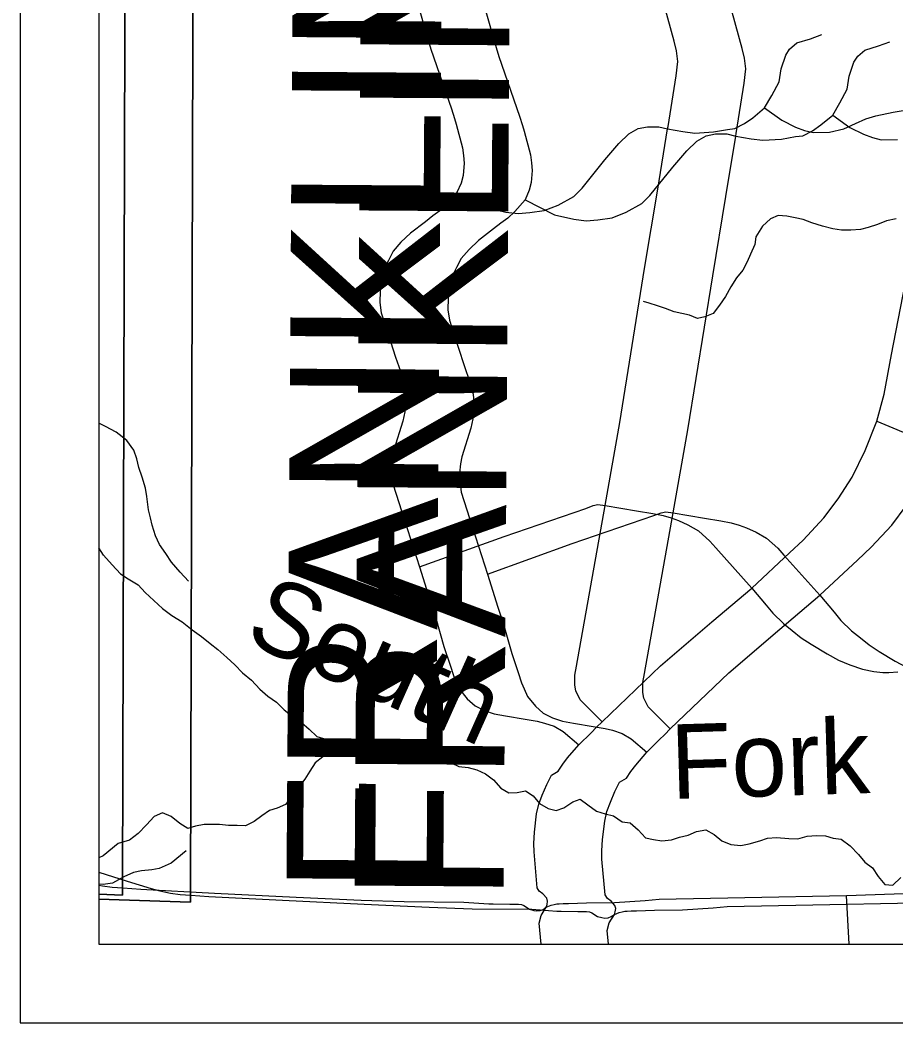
# Model space of a CAD drawing. Extents: x -38.2 to 41.9, y -4 to 24.9.
# Drawn here: x 2 to 3.113, y 14 to 15.275 of the extents above; entities that cross this region are included whole.
import ezdxf

# ---------------------------------------------------------------- set-up
doc = ezdxf.new("R2010")
doc.units = 0
for name, color, linetype in [('Default', 7, 'Continuous'), ('GM_X_City_Street', 7, 'Continuous'), ('GM_X_County_Road', 7, 'Continuous'), ('GM_X_County_Text', 7, 'Continuous'), ('GM_X_Interchange_Ramps', 7, 'Continuous'), ('GM_X_Interstate_Location', 7, 'Continuous'), ('GM_X_Minor_River', 7, 'Continuous'), ('GM_X_Minor_River_Text', 7, 'Continuous'), ('GM_X_Township_Road_Text', 7, 'Continuous'), ('Level 38', 7, 'Continuous'), ('SH_Cut_Line', 7, 'Continuous'), ('SH_Data', 7, 'Continuous')]:
    doc.layers.add(name, color=color, linetype=linetype)

msp = doc.modelspace()

# ---------------------------------------------------------------- linework, layer by layer
at = {"layer": 'Default'}
msp.add_lwpolyline([(2.1, 17.1909), (2.1, 14.1), (6.3118, 14.1)], dxfattribs=at)
at = {"layer": 'GM_X_City_Street'}
msp.add_line((3.0538, 14.1), (3.0504, 14.162), dxfattribs=at)
for points in [[(2.4919, 15.3436), (2.5154, 15.2608), (2.522, 15.2381), (2.5482, 15.1622), (2.552, 15.15), (2.5541, 15.1428), (2.5622, 15.1127), (2.5634, 15.1029), (2.5643, 15.0931), (2.5631, 15.0776), (2.5607, 15.0678), (2.5553, 15.0556), (2.5425, 15.041), (2.5336, 15.0323), (2.5246, 15.0261), (2.5151, 15.0186), (2.4961, 15.004), (2.4841, 14.9927), (2.4743, 14.9811), (2.4681, 14.9695), (2.4627, 14.9588), (2.4591, 14.9454), (2.4576, 14.9308), (2.4573, 14.9159), (2.4591, 14.9028), (2.4648, 14.8852), (2.4773, 14.8465), (2.4856, 14.8227), (2.4892, 14.8084), (2.4901, 14.7976), (2.4904, 14.7887), (2.4889, 14.7771), (2.4865, 14.7652), (2.4749, 14.7288), (2.4731, 14.7202), (2.4722, 14.708), (2.4728, 14.6964), (2.4743, 14.6842), (2.4886, 14.6392), (2.5077, 14.5799), (2.5208, 14.5379), (2.5285, 14.5147), (2.5386, 14.4786), (2.5467, 14.4548), (2.5509, 14.4417), (2.5541, 14.434), (2.5583, 14.4244), (2.5684, 14.4119), (2.5783, 14.403), (2.5902, 14.3973), (2.6027, 14.3929), (2.617, 14.3905), (2.642, 14.386), (2.6572, 14.3836), (2.6664, 14.3812), (2.6789, 14.3771), (2.6902, 14.3705), (2.71, 14.3536)], [(2.9463, 15.1635), (2.9555, 15.1792), (2.9647, 15.1965), (2.9674, 15.2129), (2.9731, 15.2306), (2.9781, 15.2382), (2.9873, 15.2459), (3.0045, 15.2513), (3.0191, 15.2566)], [(2.5553, 15.0556), (2.5927, 15.0367), (2.6172, 15.031), (2.633, 15.0291), (2.6479, 15.0302), (2.6659, 15.0329), (2.6839, 15.0398), (2.7038, 15.0509), (2.7142, 15.0613), (2.7433, 15.0973), (2.7609, 15.1179), (2.7735, 15.1302), (2.7854, 15.1371), (2.7973, 15.1394), (2.8118, 15.1394), (2.823, 15.1368), (2.8425, 15.1333), (2.8574, 15.1314), (2.8812, 15.1329), (2.8992, 15.136), (2.9084, 15.1371), (2.9206, 15.1436), (2.9314, 15.1509), (2.9463, 15.1635)], [(2.9463, 15.1635), (2.9681, 15.1478), (2.9854, 15.139), (2.9969, 15.1348), (3.008, 15.1321), (3.0287, 15.1325), (3.047, 15.1367), (3.062, 15.1436), (3.075, 15.1494), (3.0877, 15.1532), (3.1095, 15.1578), (3.1351, 15.1623)], [(2.7399, 14.383), (2.8141, 14.4542), (2.8791, 14.5099), (2.9301, 14.5529), (2.9778, 14.5975), (2.9951, 14.6139), (3.0214, 14.6422), (3.0399, 14.6664), (3.0575, 14.694), (3.074, 14.7278), (3.0887, 14.765), (3.0982, 14.7995), (3.1077, 14.85), (3.1249, 14.9394), (3.1416, 15.0462), (3.1445, 15.0763), (3.1433, 15.1081), (3.1399, 15.1384), (3.136, 15.1575)], [(3.0887, 14.765), (3.1427, 14.7427), (3.1671, 14.7355), (3.2114, 14.7337), (3.2494, 14.7301), (3.263, 14.7337), (3.3407, 14.7626), (3.4963, 14.8268), (3.5225, 14.8476), (3.5642, 14.8865), (3.5931, 14.9146), (3.6076, 14.9236), (3.6239, 14.929), (3.6419, 14.9336), (3.6858, 14.935)], [(2.5077, 14.5799), (2.6153, 14.6186), (2.719, 14.6541), (2.7283, 14.6578), (2.7343, 14.659), (2.7437, 14.6579)], [(2.7437, 14.6579), (2.7835, 14.6509), (2.8041, 14.6477), (2.8175, 14.6452), (2.8275, 14.6421), (2.8368, 14.6388), (2.8489, 14.6333), (2.8623, 14.6257), (2.8765, 14.6127), (2.8843, 14.6041), (2.9301, 14.5529), (2.9482, 14.5313), (2.9566, 14.5208), (2.9702, 14.5079), (2.9815, 14.4988), (2.9928, 14.4898), (3.0056, 14.4816), (3.0259, 14.4692), (3.0401, 14.4614), (3.0547, 14.4552), (3.0707, 14.4499), (3.0853, 14.447), (3.0964, 14.4456), (3.104, 14.4454), (3.1155, 14.4462)], [(2.1306, 14.1717), (2.1535, 14.1699), (2.2473, 14.1652), (2.351, 14.1601), (2.4335, 14.1563), (2.4882, 14.1544), (2.5639, 14.1537), (2.5959, 14.1513), (2.6014, 14.1513), (2.6225, 14.151), (2.6336, 14.1508), (2.6374, 14.1504), (2.6401, 14.1494), (2.6473, 14.1446), (2.6529, 14.1431), (2.6566, 14.1424), (2.6611, 14.1428), (2.6649, 14.1444), (2.6688, 14.1471), (2.675, 14.1497), (2.6788, 14.1506), (2.6821, 14.1513), (2.6853, 14.1515), (2.6901, 14.1518), (2.6971, 14.1519), (2.7201, 14.1526), (2.7555, 14.1532), (2.7943, 14.1555), (2.8123, 14.1572), (2.9212, 14.1595), (3.0504, 14.162), (3.1957, 14.1672)]]:
    msp.add_lwpolyline(points, dxfattribs=at)
at = {"layer": 'GM_X_County_Road'}
msp.add_line((2.7257, 14.369), (2.7328, 14.376), dxfattribs=at)
for points in [[(2.1, 17.2471), (2.1, 14.1), (6.3987, 14.1)], [(2.8235, 15.1398), (2.8339, 15.2041), (2.8358, 15.2222), (2.8341, 15.2358), (2.8313, 15.2481), (2.7757, 15.4503), (2.7392, 15.5699), (2.7209, 15.6326), (2.7183, 15.6447), (2.7166, 15.6563), (2.7158, 15.6686), (2.7163, 15.6779), (2.7246, 15.7195), (2.7319, 15.7477), (2.7392, 15.7855), (2.7397, 15.7991), (2.7385, 15.818), (2.7355, 15.8321), (2.7196, 15.8918), (2.6244, 16.262), (2.6075, 16.3273), (2.5551, 16.5169), (2.523, 16.6337)], [(2.8104, 15.0599), (2.823, 15.1368), (2.8235, 15.1398)], [(2.7437, 14.6579), (2.7624, 14.7632), (2.7938, 14.959), (2.8104, 15.0599)], [(2.7328, 14.376), (2.7399, 14.383), (2.7118, 14.411), (2.7064, 14.4221), (2.705, 14.4293), (2.705, 14.4421), (2.707, 14.4535), (2.7437, 14.6579)], [(2.6688, 14.1471), (2.6699, 14.1504), (2.6705, 14.1548), (2.6694, 14.1587), (2.6646, 14.1642), (2.6599, 14.1676), (2.6573, 14.1719), (2.6532, 14.2176), (2.653, 14.2281), (2.6537, 14.2424), (2.6565, 14.2657), (2.6593, 14.2782), (2.6637, 14.2896), (2.6693, 14.3033), (2.6754, 14.3152), (2.6841, 14.3202), (2.6899, 14.3289), (2.6959, 14.3371), (2.71, 14.3536), (2.7257, 14.369)], [(2.1, 14.1752), (2.1046, 14.1742), (2.1169, 14.1725), (2.1306, 14.1717)], [(2.6624, 14.1), (2.6596, 14.1269), (2.6624, 14.1366), (2.6688, 14.1471)]]:
    msp.add_lwpolyline(points, dxfattribs=at)
at = {"layer": 'GM_X_Interchange_Ramps'}
for points in [[(2.1, 20.4515), (2.1, 14.1636), (2.1303, 14.1626), (2.1303, 14.1722), (2.1335, 15.4167), (2.1334, 15.4951), (2.1328, 15.831), (2.1521, 16.6664), (2.1489, 17.073), (2.1485, 17.1357), (2.1484, 17.1455), (2.1486, 17.1556), (2.1569, 17.5704), (2.1549, 17.5972), (2.1521, 17.6416), (2.1422, 17.7563), (2.1427, 17.838), (2.1429, 18.1709), (2.1421, 18.2952), (2.138, 18.8976), (2.1339, 19.396), (2.1223, 20.2725), (2.1124, 20.4526)], [(2.1, 20.4344), (2.1, 14.1575), (2.2168, 14.1534), (2.2168, 14.163), (2.22, 15.4075), (2.2199, 15.4859), (2.2193, 15.8218), (2.2386, 16.6572), (2.2354, 17.0638), (2.235, 17.1266), (2.2349, 17.1363), (2.2351, 17.1464), (2.2434, 17.5612), (2.2414, 17.5881), (2.2386, 17.6324), (2.2287, 17.7471), (2.2291, 17.8288), (2.2294, 18.1617), (2.2286, 18.286), (2.2245, 18.8884), (2.2204, 19.3868), (2.2088, 20.2633), (2.1989, 20.4434)]]:
    msp.add_lwpolyline(points, close=True, dxfattribs=at)
for points in [[(4.4315, 16.4679), (4.2738, 16.48), (4.1951, 16.4857), (4.1257, 16.4908), (3.9778, 16.5019), (3.9238, 16.5054), (3.9086, 16.5077), (3.8908, 16.5049), (3.8743, 16.4969), (3.471, 16.5538), (3.1389, 16.5821), (3.0621, 16.5852), (2.8019, 16.6115), (2.5228, 16.6342), (2.1521, 16.6664), (2.1328, 15.831), (2.1334, 15.4951), (2.1335, 15.4167), (2.1303, 14.1722), (2.1303, 14.1626), (2.1, 14.1636), (2.1, 14.1), (6.3126, 14.1)], [(4.3603, 16.4708), (4.2816, 16.4765), (4.2121, 16.4816), (4.0643, 16.4927), (4.0103, 16.4962), (3.9951, 16.4985), (3.9773, 16.4958), (3.9608, 16.4877), (3.5575, 16.5447), (3.2254, 16.5729), (3.1485, 16.5761), (2.8884, 16.6024), (2.6092, 16.625), (2.2386, 16.6572), (2.2193, 15.8218), (2.2199, 15.4859), (2.22, 15.4075), (2.2168, 14.163), (2.2168, 14.1534), (2.1, 14.1575), (2.1, 14.1), (6.3995, 14.1)]]:
    msp.add_lwpolyline(points, dxfattribs=at)
at = {"layer": 'GM_X_Interstate_Location'}
for points in [[(2.5784, 15.3344), (2.6019, 15.2516), (2.6084, 15.2289), (2.6347, 15.153), (2.6385, 15.1408), (2.6406, 15.1336), (2.6487, 15.1036), (2.6498, 15.0937), (2.6507, 15.0839), (2.6495, 15.0684), (2.6472, 15.0586), (2.6418, 15.0464), (2.629, 15.0318), (2.6201, 15.0231), (2.6111, 15.0169), (2.6016, 15.0094), (2.5825, 14.9948), (2.5706, 14.9835), (2.5608, 14.9719), (2.5545, 14.9603), (2.5492, 14.9496), (2.5456, 14.9362), (2.5441, 14.9216), (2.5438, 14.9067), (2.5456, 14.8936), (2.5513, 14.876), (2.5638, 14.8373), (2.5721, 14.8135), (2.5757, 14.7992), (2.5766, 14.7884), (2.5769, 14.7795), (2.5754, 14.7679), (2.573, 14.756), (2.5614, 14.7196), (2.5596, 14.711), (2.5587, 14.6988), (2.5593, 14.6872), (2.5608, 14.675), (2.5751, 14.63), (2.5941, 14.5707), (2.6073, 14.5287), (2.615, 14.5055), (2.6251, 14.4695), (2.6332, 14.4456), (2.6373, 14.4325), (2.6406, 14.4248), (2.6448, 14.4152), (2.6549, 14.4027), (2.6647, 14.3938), (2.6766, 14.3881), (2.6892, 14.3837), (2.7035, 14.3813), (2.7285, 14.3768), (2.7437, 14.3744), (2.7529, 14.3721), (2.7654, 14.3679), (2.7767, 14.3613), (2.7965, 14.3444)], [(3.0328, 15.1543), (3.042, 15.17), (3.0512, 15.1873), (3.0538, 15.2038), (3.0596, 15.2214), (3.0646, 15.229), (3.0738, 15.2367), (3.091, 15.2421), (3.1056, 15.2474)], [(2.6418, 15.0464), (2.6792, 15.0275), (2.7037, 15.0218), (2.7194, 15.0199), (2.7344, 15.021), (2.7524, 15.0237), (2.7704, 15.0306), (2.7903, 15.0417), (2.8006, 15.0521), (2.8298, 15.0881), (2.8474, 15.1088), (2.86, 15.121), (2.8719, 15.1279), (2.8838, 15.1302), (2.8983, 15.1302), (2.9095, 15.1276), (2.929, 15.1241), (2.9439, 15.1222), (2.9677, 15.1237), (2.9857, 15.1268), (2.9949, 15.1279), (3.0071, 15.1344), (3.0178, 15.1417), (3.0328, 15.1543)], [(2.8264, 14.3738), (2.9006, 14.445), (2.9656, 14.5007), (3.0166, 14.5437), (3.0643, 14.5883), (3.0816, 14.6047), (3.1079, 14.633), (3.1263, 14.6573), (3.144, 14.6848), (3.1605, 14.7186), (3.1752, 14.7558), (3.1846, 14.7903), (3.1941, 14.8408), (3.2113, 14.9302), (3.2281, 15.037), (3.231, 15.0671), (3.2298, 15.0989), (3.2263, 15.1293), (3.2225, 15.1483)], [(3.0328, 15.1543), (3.0546, 15.1386), (3.0719, 15.1298), (3.0833, 15.1256), (3.0945, 15.1229), (3.1151, 15.1233)], [(2.5941, 14.5707), (2.7017, 14.6094), (2.8055, 14.645), (2.8148, 14.6486), (2.8208, 14.6498), (2.8301, 14.6487)], [(2.8301, 14.6487), (2.87, 14.6418), (2.8906, 14.6385), (2.9039, 14.636), (2.914, 14.6329), (2.9233, 14.6296), (2.9354, 14.6241), (2.9487, 14.6165), (2.9629, 14.6035), (2.9707, 14.5949), (3.0166, 14.5437), (3.0347, 14.5221), (3.0431, 14.5116), (3.0567, 14.4987), (3.068, 14.4896), (3.0793, 14.4806), (3.092, 14.4724), (3.1124, 14.46), (3.1266, 14.4522)], [(2.217, 14.1625), (2.2399, 14.1608), (2.3337, 14.156), (2.4375, 14.1509), (2.52, 14.1471), (2.5747, 14.1452), (2.6504, 14.1445), (2.6824, 14.1421), (2.6878, 14.1421), (2.709, 14.1418), (2.7201, 14.1416), (2.7239, 14.1412), (2.7266, 14.1402), (2.7337, 14.1354), (2.7394, 14.1339), (2.7431, 14.1332), (2.7476, 14.1336), (2.7513, 14.1352), (2.7553, 14.1379), (2.7615, 14.1405), (2.7652, 14.1414), (2.7686, 14.1421), (2.7718, 14.1423), (2.7766, 14.1426), (2.7836, 14.1427), (2.8065, 14.1434), (2.842, 14.144), (2.8808, 14.1463), (2.8988, 14.148), (3.0077, 14.1503), (3.1369, 14.1529)]]:
    msp.add_lwpolyline(points, dxfattribs=at)
at = {"layer": 'GM_X_Minor_River'}
for points in [[(3.1133, 15.0222), (3.1011, 15.0197), (3.0897, 15.0153), (3.0779, 15.0113), (3.068, 15.0087), (3.0559, 15.0081), (3.0441, 15.0079), (3.0328, 15.0096), (3.0199, 15.0128), (3.0064, 15.0171), (2.9954, 15.0215), (2.9852, 15.0235), (2.9746, 15.0259), (2.9633, 15.0264), (2.9538, 15.0224), (2.9434, 15.013), (2.9353, 14.9995), (2.934, 14.9896), (2.9282, 14.9775), (2.9243, 14.9677), (2.9184, 14.9571), (2.9107, 14.9474), (2.9034, 14.9357), (2.8964, 14.9236), (2.8891, 14.9127), (2.881, 14.9018), (2.8703, 14.8978), (2.8608, 14.8956), (2.851, 14.8999), (2.8314, 14.904), (2.8205, 14.9083), (2.8103, 14.9119), (2.7997, 14.915), (2.7922, 14.9174)], [(2.1275, 14.571), (2.1171, 14.5824), (2.1061, 14.5949), (2.1, 14.6042)], [(2.1275, 14.571), (2.1373, 14.5646), (2.1503, 14.5568), (2.1592, 14.5471), (2.1701, 14.5371), (2.181, 14.5267), (2.193, 14.5182), (2.2061, 14.5101), (2.2189, 14.4996), (2.2305, 14.4915), (2.2418, 14.4826), (2.2515, 14.4749), (2.2627, 14.4645), (2.2728, 14.4553), (2.2829, 14.4452), (2.2942, 14.4356), (2.3047, 14.4245), (2.3148, 14.4156), (2.326, 14.4078), (2.3358, 14.3982), (2.3478, 14.3882), (2.3575, 14.382), (2.3673, 14.3735), (2.377, 14.3643), (2.3887, 14.3607), (2.4007, 14.3541), (2.414, 14.3516), (2.4268, 14.3484), (2.4374, 14.3467), (2.4472, 14.3447), (2.4589, 14.3415), (2.4706, 14.3406), (2.4831, 14.3397), (2.4933, 14.3358), (2.5047, 14.3348), (2.5157, 14.3351), (2.5277, 14.3304), (2.5379, 14.3302), (2.5478, 14.3305), (2.5576, 14.3262), (2.5697, 14.3249), (2.5807, 14.3217), (2.5916, 14.3166), (2.6017, 14.3089), (2.611, 14.2985), (2.6212, 14.2927), (2.6318, 14.2929), (2.6424, 14.2951), (2.6522, 14.2888), (2.66, 14.2792), (2.6713, 14.2726), (2.6815, 14.2702), (2.691, 14.2735), (2.7025, 14.2813), (2.712, 14.2846), (2.7218, 14.2773), (2.7327, 14.2692), (2.7436, 14.266), (2.7542, 14.2632), (2.7654, 14.2558), (2.7756, 14.2542), (2.7854, 14.2453), (2.7951, 14.2353), (2.8049, 14.2333), (2.8155, 14.2316), (2.828, 14.2326), (2.8383, 14.2363), (2.8493, 14.2388), (2.8596, 14.2436), (2.8714, 14.2453), (2.8823, 14.2395), (2.892, 14.2314), (2.9033, 14.2267), (2.9162, 14.2257), (2.9265, 14.2279), (2.9402, 14.2315), (2.9501, 14.2348), (2.9614, 14.2358), (2.9769, 14.2344), (2.9887, 14.2339), (3.0005, 14.2375), (3.0122, 14.2385), (3.0236, 14.238), (3.0334, 14.2348), (3.0436, 14.2336), (3.0552, 14.2251), (3.0657, 14.2143), (3.0735, 14.2043), (3.0833, 14.1973), (3.0907, 14.1862), (3.0989, 14.1762), (3.1092, 14.175), (3.1195, 14.1847)], [(2.403, 14.3536), (2.3953, 14.3439), (2.3846, 14.3383), (2.375, 14.3305), (2.3681, 14.3203), (2.3619, 14.3101), (2.353, 14.2985), (2.3449, 14.2876), (2.3372, 14.2778), (2.3269, 14.273), (2.3171, 14.2701), (2.3071, 14.2634), (2.2976, 14.2563), (2.2865, 14.2504), (2.2759, 14.2509), (2.2649, 14.251), (2.2536, 14.2523), (2.2437, 14.2525), (2.2339, 14.2522), (2.2228, 14.2501), (2.2133, 14.2472), (2.2032, 14.2534), (2.1919, 14.2626), (2.181, 14.2673), (2.1703, 14.2626), (2.1607, 14.252), (2.15, 14.2408), (2.1389, 14.2322), (2.1248, 14.228)], [(2.1248, 14.228), (2.1058, 14.2124), (2.1, 14.2098)]]:
    msp.add_lwpolyline(points, dxfattribs=at)
at = {"layer": 'GM_X_Minor_River_Text'}
for points in [[(2.214, 14.5618), (2.2036, 14.5732), (2.1926, 14.5857), (2.1854, 14.5967), (2.1774, 14.6081), (2.1721, 14.6195), (2.1679, 14.6328), (2.1656, 14.6423), (2.1633, 14.6525), (2.161, 14.6693), (2.1595, 14.6799), (2.1553, 14.6939), (2.1511, 14.7061), (2.1484, 14.7171), (2.1446, 14.7281), (2.1359, 14.7406), (2.1222, 14.7509), (2.1086, 14.7585), (2.1, 14.7625)], [(2.2112, 14.2189), (2.1922, 14.2032), (2.1769, 14.1963), (2.1674, 14.1948), (2.1545, 14.1932), (2.1443, 14.1913), (2.1318, 14.1856), (2.1174, 14.1776), (2.1057, 14.176), (2.1, 14.1766)]]:
    msp.add_lwpolyline(points, dxfattribs=at)
at = {"layer": 'GM_X_Township_Road_Text'}
msp.add_line((2.8122, 14.3598), (2.8193, 14.3668), dxfattribs=at)
for points in [[(2.91, 15.1306), (2.9204, 15.1949), (2.9223, 15.213), (2.9206, 15.2266), (2.9178, 15.2389), (2.8622, 15.4411), (2.8256, 15.5607), (2.8073, 15.6234), (2.8048, 15.6355), (2.8031, 15.6471), (2.8023, 15.6594), (2.8028, 15.6687), (2.8111, 15.7103), (2.8184, 15.7385), (2.8257, 15.7763), (2.8262, 15.7899), (2.825, 15.8088), (2.8219, 15.8229), (2.8061, 15.8826), (2.7109, 16.2528), (2.694, 16.3181), (2.6416, 16.5077), (2.6095, 16.6245)], [(2.8968, 15.0507), (2.9095, 15.1276), (2.91, 15.1306)], [(2.8301, 14.6487), (2.8488, 14.754), (2.8803, 14.9498), (2.8968, 15.0507)], [(2.8193, 14.3668), (2.8264, 14.3738), (2.7982, 14.4018), (2.7929, 14.4129), (2.7915, 14.4201), (2.7915, 14.4329), (2.7935, 14.4443), (2.8301, 14.6487)], [(2.7553, 14.1379), (2.7564, 14.1412), (2.757, 14.1456), (2.7559, 14.1495), (2.7511, 14.155), (2.7464, 14.1584), (2.7438, 14.1627), (2.7396, 14.2084), (2.7395, 14.2189), (2.7402, 14.2332), (2.743, 14.2565), (2.7457, 14.269), (2.7502, 14.2805), (2.7558, 14.2941), (2.7619, 14.306), (2.7706, 14.3111), (2.7764, 14.3197), (2.7824, 14.3279), (2.7965, 14.3444), (2.8122, 14.3598)], [(2.1, 14.1916), (2.1363, 14.1804), (2.1667, 14.171), (2.1776, 14.1681), (2.1911, 14.165), (2.2034, 14.1633), (2.217, 14.1625)], [(2.7479, 14.1), (2.7461, 14.1177), (2.7489, 14.1274), (2.7553, 14.1379)]]:
    msp.add_lwpolyline(points, dxfattribs=at)
at = {"layer": 'SH_Cut_Line'}
msp.add_lwpolyline([(2.1103, 20.9), (2.1, 20.9), (2.1, 14.1636), (2.1303, 14.1626), (2.1303, 14.1722), (2.1335, 15.4167), (2.1334, 15.4951), (2.1328, 15.831), (2.1521, 16.6664), (2.1489, 17.073), (2.1485, 17.1357), (2.1484, 17.1455), (2.1486, 17.1556), (2.1569, 17.5704), (2.1549, 17.5972), (2.1521, 17.6416), (2.1422, 17.7563), (2.1427, 17.838), (2.1429, 18.1709), (2.1421, 18.2952), (2.138, 18.8976), (2.1339, 19.396), (2.1223, 20.2725), (2.1124, 20.4526)], close=True, dxfattribs=at)
msp.add_lwpolyline([(4.4315, 16.4679), (4.2738, 16.48), (4.1951, 16.4857), (4.1257, 16.4908), (3.9778, 16.5019), (3.9238, 16.5054), (3.9086, 16.5077), (3.8908, 16.5049), (3.8743, 16.4969), (3.471, 16.5538), (3.1389, 16.5821), (3.0621, 16.5852), (2.8019, 16.6115), (2.5228, 16.6342), (2.1521, 16.6664), (2.1328, 15.831), (2.1334, 15.4951), (2.1335, 15.4167), (2.1303, 14.1722), (2.1303, 14.1626), (2.1, 14.1636), (2.1, 14.1), (8.9, 14.1)], dxfattribs=at)
at = {"layer": 'SH_Data'}
for p, q in [((2, 21), (2, 14)), ((2.1, 20.9), (2.1, 14.1)), ((2.1, 14.1), (8.9, 14.1)), ((2.1, 14.1), (2.1, 14.1)), ((2, 14), (9, 14))]:
    msp.add_line(p, q, dxfattribs=at)

# ---------------------------------------------------------------- texts
at = {"layer": 'GM_X_County_Text'}
msp.add_text('FRANKLIN COUNTY', height=0.189394, rotation=89.6111, dxfattribs=at).set_placement((2.5279, 14.1618))
at = {"layer": 'GM_X_Minor_River_Text'}
for s, rotation, p in [('South', 335.9293, (2.2826, 14.4859)), ('Fork', 1.7118, (2.828, 14.2847))]:
    msp.add_text(s, height=0.0947, rotation=rotation, dxfattribs=at).set_placement(p)
at = {"layer": 'Level 38'}
msp.add_text('FRANKLIN COUNTY', height=0.189394, rotation=89.6111, dxfattribs=at).set_placement((2.6144, 14.1526))

doc.saveas('drawing.dxf')
